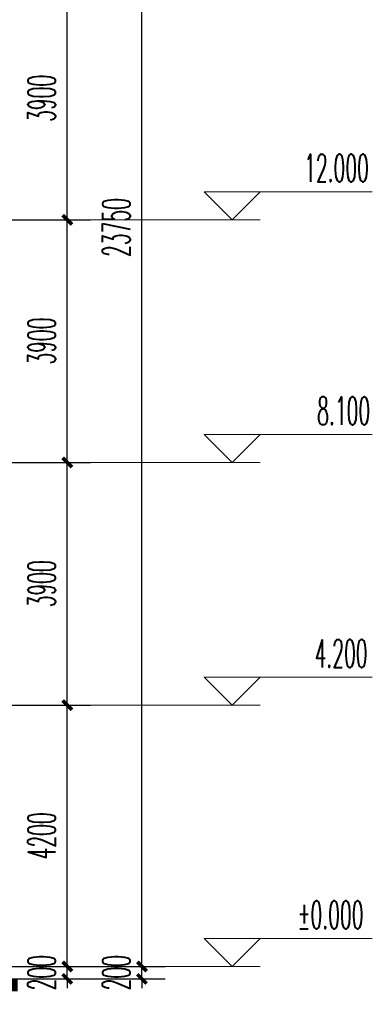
# Model space of a CAD drawing. Extents: x 1779708 to 7299578, y -1121471 to 88434.
# Tile 555 of 656: x 5420602 to 5426267, y -1006165 to -990343. Entities that reach past the tile are written whole.
import ezdxf

# ---------------------------------------------------------------- set-up
doc = ezdxf.new("R2010")
doc.units = 0
doc.header["$LTSCALE"] = 1000
doc.header["$MEASUREMENT"] = 0
doc.layers.get('0').update_dxf_attribs({"linetype": 'CONTINUOUS'})
doc.layers.get('Defpoints').update_dxf_attribs({"linetype": 'CONTINUOUS'})
doc.layers.add('DIM_ELEV', color=3, linetype='CONTINUOUS', lineweight=13)
for name, color, linetype in [('PUB_DIM', 3, 'CONTINUOUS'), ('PUB_TEXT', 7, 'CONTINUOUS'), ('可见线', 6, 'CONTINUOUS')]:
    doc.layers.add(name, color=color, linetype=linetype)
doc.styles.add('_TCH_DIM', font='SIMPLEX.shx', dxfattribs={"width": 0.7, "bigfont": 'GBCBIG.shx'})
doc.styles.add('_TCH_DIM_T3', font='SIMPLEX.shx', dxfattribs={"width": 0.494118, "bigfont": 'GBCBIG.shx'})
doc.dimstyles.new('_TCH_ARCH&&150', dxfattribs={"dimtxt": 446.25, "dimasz": 150, "dimexe": 375, "dimexo": 450, "dimgap": 189.375, "dimtad": 1, "dimdec": 0, "dimzin": 0, "dimdsep": 46, "dimtxsty": '_TCH_DIM_T3', "dimblk": 'ARCHTICK', "dimcen": 0.09, "dimdle": 225, "dimclrt": 7, "dimazin": 2, "dimtfac": 1, "dimtdec": 0, "dimtix": 1, "dimtmove": 2, "dimatfit": 3, "dimfxl": 250, "dimtolj": 1, "dimtzin": 0, "dimarcsym": 0})

# ---------------------------------------------------------------- blocks, each defined once
blk = doc.blocks.new('_ArchTick')
at = {"color": 0, "linetype": 'ByBlock', "const_width": 0.4}
blk.add_lwpolyline([(-0.5, -0.5), (0.5, 0.5)], dxfattribs=at)
blk = doc.blocks.new('*D163')
at = {"layer": 'Defpoints', "color": 0, "transparency": 16777216}
for p in [(5420634, -1005558), (5422567, -1005558), (5420634, -1005758)]:
    blk.add_point(p, dxfattribs=at)
at = {"layer": 'PUB_DIM', "color": 0, "lineweight": -2, "transparency": 16777216}
for p, q in [((5422567, -1005558), (5422567, -1005408)), ((5421084, -1005558), (5422942, -1005558)), ((5422567, -1005758), (5422567, -1005558)), ((5421084, -1005758), (5422942, -1005758)), ((5422567, -1005758), (5422567, -1005908))]:
    blk.add_line(p, q, dxfattribs=at)
at = {"layer": 'PUB_DIM', "color": 0, "lineweight": -2, "transparency": 16777216, "xscale": 150, "yscale": 150, "zscale": 150}
for p, rotation in [((5422567, -1005558), 270), ((5422567, -1005758), 90)]:
    blk.add_blockref('_ArchTick', p, dxfattribs=dict(at, rotation=rotation))
at = {"layer": 'PUB_DIM', "color": 7, "transparency": 16777216, "insert": (5422155, -1005658), "char_height": 446.2, "attachment_point": 5, "rotation": 90, "style": '_TCH_DIM_T3'}
blk.add_mtext('\\A1;200', dxfattribs=at)
blk = doc.blocks.new('*D164')
at = {"layer": 'Defpoints', "color": 0, "transparency": 16777216}
for p in [(5420634, -981808), (5422567, -981808), (5420634, -1005558)]:
    blk.add_point(p, dxfattribs=at)
at = {"layer": 'PUB_DIM', "color": 0, "lineweight": -2, "transparency": 16777216}
for p, q in [((5422567, -1005783), (5422567, -981583)), ((5421084, -981808), (5422942, -981808)), ((5421084, -1005558), (5422942, -1005558))]:
    blk.add_line(p, q, dxfattribs=at)
at = {"layer": 'PUB_DIM', "color": 0, "lineweight": -2, "transparency": 16777216, "xscale": 150, "yscale": 150, "zscale": 150}
for p, rotation in [((5422567, -981808), 90), ((5422567, -1005558), 270)]:
    blk.add_blockref('_ArchTick', p, dxfattribs=dict(at, rotation=rotation))
at = {"layer": 'PUB_DIM', "color": 7, "transparency": 16777216, "insert": (5422155, -993683), "char_height": 446.2, "attachment_point": 5, "rotation": 90, "style": '_TCH_DIM_T3'}
blk.add_mtext('\\A1;23750', dxfattribs=at)
blk = doc.blocks.new('*D165')
at = {"layer": 'Defpoints', "color": 0, "transparency": 16777216}
for p in [(5419434, -1005558), (5421367, -1005558), (5419434, -1005758)]:
    blk.add_point(p, dxfattribs=at)
at = {"layer": 'PUB_DIM', "color": 0, "lineweight": -2, "transparency": 16777216}
for p, q in [((5421367, -1005558), (5421367, -1005408)), ((5419884, -1005558), (5421742, -1005558)), ((5421367, -1005758), (5421367, -1005558)), ((5419884, -1005758), (5421742, -1005758)), ((5421367, -1005758), (5421367, -1005908))]:
    blk.add_line(p, q, dxfattribs=at)
at = {"layer": 'PUB_DIM', "color": 0, "lineweight": -2, "transparency": 16777216, "xscale": 150, "yscale": 150, "zscale": 150}
for p, rotation in [((5421367, -1005558), 270), ((5421367, -1005758), 90)]:
    blk.add_blockref('_ArchTick', p, dxfattribs=dict(at, rotation=rotation))
at = {"layer": 'PUB_DIM', "color": 7, "transparency": 16777216, "insert": (5420955, -1005658), "char_height": 446.2, "attachment_point": 5, "rotation": 90, "style": '_TCH_DIM_T3'}
blk.add_mtext('\\A1;200', dxfattribs=at)
blk = doc.blocks.new('*D166')
at = {"layer": 'Defpoints', "color": 0, "transparency": 16777216}
for p in [(5419434, -1001358), (5421367, -1001358), (5419434, -1005558)]:
    blk.add_point(p, dxfattribs=at)
at = {"layer": 'PUB_DIM', "color": 0, "lineweight": -2, "transparency": 16777216}
for p, q in [((5421367, -1005783), (5421367, -1001133)), ((5419884, -1001358), (5421742, -1001358)), ((5419884, -1005558), (5421742, -1005558))]:
    blk.add_line(p, q, dxfattribs=at)
at = {"layer": 'PUB_DIM', "color": 0, "lineweight": -2, "transparency": 16777216, "xscale": 150, "yscale": 150, "zscale": 150}
for p, rotation in [((5421367, -1001358), 90), ((5421367, -1005558), 270)]:
    blk.add_blockref('_ArchTick', p, dxfattribs=dict(at, rotation=rotation))
at = {"layer": 'PUB_DIM', "color": 7, "transparency": 16777216, "insert": (5420955, -1003458), "char_height": 446.2, "attachment_point": 5, "rotation": 90, "style": '_TCH_DIM_T3'}
blk.add_mtext('\\A1;4200', dxfattribs=at)
blk = doc.blocks.new('*D167')
at = {"layer": 'Defpoints', "color": 0, "transparency": 16777216}
for p in [(5419434, -997458), (5421367, -997458), (5419434, -1001358)]:
    blk.add_point(p, dxfattribs=at)
at = {"layer": 'PUB_DIM', "color": 0, "lineweight": -2, "transparency": 16777216}
for p, q in [((5421367, -1001583), (5421367, -997233)), ((5419884, -997458), (5421742, -997458)), ((5419884, -1001358), (5421742, -1001358))]:
    blk.add_line(p, q, dxfattribs=at)
at = {"layer": 'PUB_DIM', "color": 0, "lineweight": -2, "transparency": 16777216, "xscale": 150, "yscale": 150, "zscale": 150}
for p, rotation in [((5421367, -997458), 90), ((5421367, -1001358), 270)]:
    blk.add_blockref('_ArchTick', p, dxfattribs=dict(at, rotation=rotation))
at = {"layer": 'PUB_DIM', "color": 7, "transparency": 16777216, "insert": (5420955, -999408), "char_height": 446.2, "attachment_point": 5, "rotation": 90, "style": '_TCH_DIM_T3'}
blk.add_mtext('\\A1;3900', dxfattribs=at)
blk = doc.blocks.new('*D168')
at = {"layer": 'Defpoints', "color": 0, "transparency": 16777216}
for p in [(5419434, -993558), (5421367, -993558), (5419434, -997458)]:
    blk.add_point(p, dxfattribs=at)
at = {"layer": 'PUB_DIM', "color": 0, "lineweight": -2, "transparency": 16777216}
for p, q in [((5421367, -997683), (5421367, -993333)), ((5419884, -993558), (5421742, -993558)), ((5419884, -997458), (5421742, -997458))]:
    blk.add_line(p, q, dxfattribs=at)
at = {"layer": 'PUB_DIM', "color": 0, "lineweight": -2, "transparency": 16777216, "xscale": 150, "yscale": 150, "zscale": 150}
for p, rotation in [((5421367, -993558), 90), ((5421367, -997458), 270)]:
    blk.add_blockref('_ArchTick', p, dxfattribs=dict(at, rotation=rotation))
at = {"layer": 'PUB_DIM', "color": 7, "transparency": 16777216, "insert": (5420955, -995508), "char_height": 446.2, "attachment_point": 5, "rotation": 90, "style": '_TCH_DIM_T3'}
blk.add_mtext('\\A1;3900', dxfattribs=at)
blk = doc.blocks.new('*D169')
at = {"layer": 'Defpoints', "color": 0, "transparency": 16777216}
for p in [(5419434, -989658), (5421367, -989658), (5419434, -993558)]:
    blk.add_point(p, dxfattribs=at)
at = {"layer": 'PUB_DIM', "color": 0, "lineweight": -2, "transparency": 16777216}
for p, q in [((5421367, -993783), (5421367, -989433)), ((5419884, -989658), (5421742, -989658)), ((5419884, -993558), (5421742, -993558))]:
    blk.add_line(p, q, dxfattribs=at)
at = {"layer": 'PUB_DIM', "color": 0, "lineweight": -2, "transparency": 16777216, "xscale": 150, "yscale": 150, "zscale": 150}
for p, rotation in [((5421367, -989658), 90), ((5421367, -993558), 270)]:
    blk.add_blockref('_ArchTick', p, dxfattribs=dict(at, rotation=rotation))
at = {"layer": 'PUB_DIM', "color": 7, "transparency": 16777216, "insert": (5420955, -991608), "char_height": 446.2, "attachment_point": 5, "rotation": 90, "style": '_TCH_DIM_T3'}
blk.add_mtext('\\A1;3900', dxfattribs=at)

msp = doc.modelspace()

# ---------------------------------------------------------------- linework, layer by layer
at = {"layer": 'DIM_ELEV'}
for p, q in [((5424017.3, -993558.3), (5423567.3, -993108.3)), ((5423567.3, -993108.3), (5426267.3, -993108.3)), ((5424017.3, -993558.3), (5424467.3, -993108.3)), ((5421542.3, -993558.3), (5424467.3, -993558.3)), ((5424017.3, -997458.3), (5423567.3, -997008.3)), ((5423567.3, -997008.3), (5426267.3, -997008.3)), ((5424017.3, -997458.3), (5424467.3, -997008.3)), ((5421542.3, -997458.3), (5424467.3, -997458.3)), ((5424017.3, -1001358.3), (5423567.3, -1000908.3)), ((5423567.3, -1000908.3), (5426267.3, -1000908.3)), ((5424017.3, -1001358.3), (5424467.3, -1000908.3)), ((5421542.3, -1001358.3), (5424467.3, -1001358.3)), ((5424017.3, -1005558.3), (5423567.3, -1005108.3)), ((5423567.3, -1005108.3), (5426267.3, -1005108.3)), ((5424017.3, -1005558.3), (5424467.3, -1005108.3)), ((5421542.3, -1005558.3), (5424467.3, -1005558.3))]:
    msp.add_line(p, q, dxfattribs=at)
at = {"layer": '可见线', "const_width": 200}
msp.add_lwpolyline([(5420570.5, -1005858.3), (5272162.1, -1005858.3)], dxfattribs=at)

# ---------------------------------------------------------------- texts
at = {"layer": 'PUB_TEXT', "color": 7, "style": '_TCH_DIM', "width": 0.494118}
for s, p in [('12.000', (5425172.3, -992950.8)), ('8.100', (5425382.3, -996850.8)), ('4.200', (5425340.3, -1000750.8)), ('%%P0.000', (5425067.3, -1004950.8))]:
    msp.add_text(s, height=446.25, dxfattribs=at).set_placement(p)

# ---------------------------------------------------------------- dimensions: what is measured, and where the dimension line sits
at = {"layer": 'PUB_DIM'}
for p1, p2, picture, middle in [((5420634.5, -1005558.3), (5420634.5, -981808.3), '*D164', (5422154.8, -993683.3)), ((5419434.5, -993558.3), (5419434.5, -989658.3), '*D169', (5420954.8, -991608.3)), ((5419434.5, -997458.3), (5419434.5, -993558.3), '*D168', (5420954.8, -995508.3)), ((5419434.5, -1001358.3), (5419434.5, -997458.3), '*D167', (5420954.8, -999408.3)), ((5419434.5, -1005558.3), (5419434.5, -1001358.3), '*D166', (5420954.8, -1003458.3)), ((5419434.5, -1005758.3), (5419434.5, -1005558.3), '*D165', (5420954.8, -1005658.3)), ((5420634.5, -1005758.3), (5420634.5, -1005558.3), '*D163', (5422154.8, -1005658.3))]:
    dim = msp.add_aligned_dim(p1=p1, p2=p2, distance=-1932.8, dimstyle='_TCH_ARCH&&150', dxfattribs=at)
    dim.commit()
    dim.dimension.update_dxf_attribs({"geometry": picture, "text_midpoint": middle})

doc.saveas('drawing.dxf')
